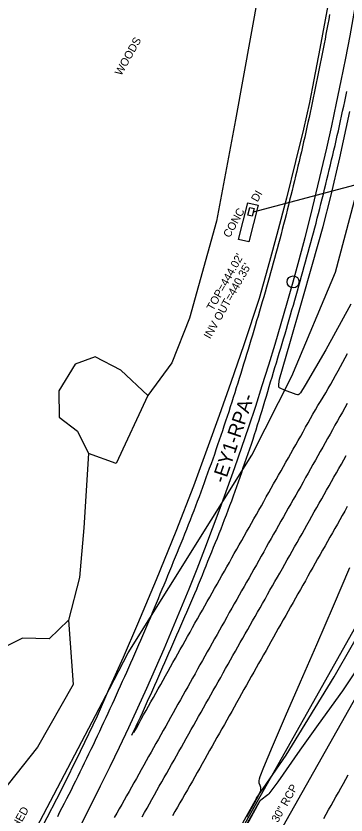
# Model space of a CAD drawing. Extents: x 2074109 to 2077820, y 741079 to 746031.
# Drawn here: x 2074923.4 to 2075088.5, y 742478.7 to 742877.9 of the extents above; entities that cross this region are included whole.
import ezdxf

# ---------------------------------------------------------------- set-up
doc = ezdxf.new("R2010")
doc.units = 0
for name, color, linetype in [('Exist Guardrail', 7, 'Continuous'), ('Exist Guardrail Cable Guide Rail', 7, 'Continuous'), ('Exist Horizontal Alignment', 7, 'Continuous'), ('Exist Horizontal Alignment Direction Label', 7, 'Continuous'), ('Exist Horizontal Alignment Point', 7, 'Continuous'), ('Exist Roads EOP', 7, 'Continuous'), ('Exist Roads EOT', 7, 'Continuous'), ('Exist Structure Minor Drop Inlet', 7, 'Continuous'), ('Exist Structure Minor Drop Inlet Text', 7, 'Continuous'), ('Exist Structure Minor Drop Inlet Top Elevation', 7, 'Continuous'), ('Exist Structure Minor Paved Ditch or Gutter', 7, 'Continuous'), ('Exist Structure Minor Paved Ditch or Gutter Text', 7, 'Continuous'), ('Exist Structure Minor Pipes CMP 15 Inch Invert', 7, 'Continuous'), ('Exist Structure Minor Pipes RCP 18 Inch', 7, 'Continuous'), ('Exist Structure Minor Pipes RCP 18 Inch Invert', 7, 'Continuous'), ('Exist Structure Minor Pipes RCP 30 Inch', 7, 'Continuous'), ('Exist Structure Minor Pipes RCP 30 Inch Text', 7, 'Continuous'), ('Exist Utilities Telephone UG FO SUE LOS B', 7, 'Continuous'), ('Exist Vegetation Hedge Row', 7, 'Continuous'), ('Exist Vegetation Woods Line', 7, 'Continuous'), ('Exist Vegetation Woods Line Text', 7, 'Continuous')]:
    doc.layers.add(name, color=color, linetype=linetype)

msp = doc.modelspace()

# ---------------------------------------------------------------- linework, layer by layer
at = {"layer": 'Exist Guardrail'}
for points in [[(2075043.78, 742487.09), (2075031.34, 742465.03), (2075026.48, 742457.84), (2075020.27, 742449.28), (2075013.45, 742438.4), (2075008.24, 742428.17)], [(2075013.69, 742425.07), (2075019.78, 742436.17), (2075023.01, 742442.06), (2075028.62, 742454.49), (2075032.51, 742463.05), (2075045.59, 742485.9)]]:
    msp.add_lwpolyline(points, dxfattribs=at)
at = {"layer": 'Exist Guardrail Cable Guide Rail'}
msp.add_lwpolyline([(2075043.78, 742487.09), (2075058.56, 742508.52), (2075082.64, 742547.78), (2075110.14, 742595.62), (2075138.25, 742645.19), (2075162.9, 742688.2), (2075192.42, 742740.98), (2075230.21, 742807.65)], dxfattribs=at)
at = {"layer": 'Exist Horizontal Alignment'}
msp.add_line((2074886.11, 742205.34), (2075575.25, 743427.42), dxfattribs=at)
for centre, radius, start, end in [((2073627.89, 743142.05), 1488.08, 344.52743, 358.66892), ((2073693.11, 743123.99), 1420.41, 330.58124, 344.52743), ((2075984.03, 741678.82), 1143.62, 120.89404, 143.44284)]:
    msp.add_arc(centre, radius, start, end, dxfattribs=at)
at = {"layer": 'Exist Horizontal Alignment Point'}
msp.add_circle((2075062.04, 742745.06), 3, dxfattribs=at)
at = {"layer": 'Exist Roads EOP'}
for points in [[(2075081.2, 742893.11), (2075078.13, 742876.08), (2075075.47, 742861.73), (2075072.4, 742846.06), (2075070.16, 742834.74), (2075067.2, 742821.41), (2075063.29, 742805.2), (2075058.69, 742786.98), (2075053.85, 742768.71), (2075050.31, 742755.22), (2075045.06, 742736.84), (2075037.37, 742713.68), (2075030.87, 742694.74), (2075025.08, 742678.29), (2075019.58, 742663.13), (2075012.17, 742642.98), (2075003.45, 742620.4), (2074993.57, 742596.12), (2074984.23, 742574.07), (2074977.01, 742557.38), (2074969.71, 742541.17), (2074963.95, 742528.01), (2074955.58, 742510.35), (2074946.03, 742491.1), (2074936.44, 742472.71)], [(2075090.89, 742733.91), (2075078.38, 742711.18), (2075068.09, 742693.44), (2075065.76, 742689.7), (2075065.54, 742689.39), (2075065.23, 742689.07), (2075064.95, 742688.83), (2075064.82, 742688.74), (2075064.69, 742688.68), (2075064.56, 742688.63), (2075064.45, 742688.61), (2075064.28, 742688.61), (2075063.64, 742688.77), (2075057.76, 742690.9), (2075055.56, 742691.92), (2075055.21, 742692.12), (2075054.96, 742692.45), (2075054.84, 742693.05), (2075054.84, 742693.91), (2075055.25, 742696.44), (2075060.46, 742714.31), (2075066.25, 742734.63), (2075071.67, 742753.86), (2075077.01, 742772.81), (2075080.96, 742787.75), (2075085.4, 742807.04), (2075090.46, 742830.25)], [(2075038.83, 742477.72), (2075042.66, 742484.58), (2075044.87, 742488.62), (2075045.46, 742489.85), (2075045.82, 742490.88), (2075045.92, 742491.33), (2075045.96, 742491.73), (2075045.95, 742492.07), (2075045.88, 742492.38), (2075045.49, 742493.48), (2075045.11, 742494.59), (2075045.03, 742494.9), (2075045.01, 742495.26), (2075045.03, 742495.68), (2075045.21, 742496.7), (2075045.57, 742497.94), (2075047.39, 742502.53), (2075051.77, 742512.89), (2075058.29, 742528.03), (2075065.75, 742545.15), (2075073.89, 742563.81), (2075082.27, 742583.2), (2075090.46, 742602.42)], [(2075100.64, 742561.46), (2075086.67, 742540.76), (2075074.58, 742523.96), (2075065.34, 742511.07), (2075054.43, 742495.2), (2075050.46, 742489.96), (2075049.82, 742489.26), (2075049.32, 742488.8), (2075045.83, 742486.08), (2075045.28, 742485.48), (2075032.39, 742461.82)]]:
    msp.add_lwpolyline(points, dxfattribs=at)
at = {"layer": 'Exist Roads EOT'}
for points in [[(2075080.27, 742878.69), (2075079.83, 742876.23), (2075079.38, 742873.77), (2075078.93, 742871.31), (2075078.48, 742868.85), (2075078.03, 742866.39), (2075077.55, 742863.94), (2075077.07, 742861.49), (2075076.58, 742859.03), (2075076.1, 742856.58), (2075075.62, 742854.13), (2075075.13, 742851.68), (2075074.65, 742849.22), (2075074.16, 742846.77), (2075073.66, 742844.32), (2075073.14, 742841.88), (2075072.61, 742839.43), (2075072.09, 742836.99), (2075071.57, 742834.54), (2075071.04, 742832.1), (2075070.52, 742829.66), (2075070, 742827.21), (2075069.47, 742824.77), (2075068.94, 742822.32), (2075068.39, 742819.89), (2075067.84, 742817.45), (2075067.29, 742815.01), (2075066.74, 742812.57), (2075066.19, 742810.13), (2075065.64, 742807.69), (2075065.06, 742805.26), (2075064.47, 742802.83), (2075063.87, 742800.4), (2075063.28, 742797.97), (2075062.69, 742795.54), (2075062.1, 742793.12), (2075061.51, 742790.69), (2075060.92, 742788.26), (2075060.32, 742785.83), (2075059.72, 742783.4), (2075059.11, 742780.98), (2075058.49, 742778.56), (2075057.87, 742776.14), (2075057.25, 742773.71), (2075056.63, 742771.29), (2075056.01, 742768.87), (2075055.39, 742766.45), (2075054.77, 742764.02), (2075054.13, 742761.61), (2075053.45, 742759.2), (2075052.78, 742756.79), (2075052.1, 742754.39), (2075051.43, 742751.98), (2075050.75, 742749.57), (2075050.08, 742747.17), (2075049.4, 742744.76), (2075048.73, 742742.35), (2075048.03, 742739.95), (2075047.33, 742737.55), (2075046.63, 742735.15), (2075045.92, 742732.75), (2075045.22, 742730.36), (2075044.51, 742727.96), (2075043.81, 742725.56), (2075043.1, 742723.16), (2075042.4, 742720.76), (2075041.67, 742718.37), (2075040.94, 742715.98), (2075040.21, 742713.59), (2075039.48, 742711.2), (2075038.75, 742708.81), (2075038.02, 742706.41), (2075037.29, 742704.02), (2075036.56, 742701.63), (2075035.83, 742699.24), (2075035.08, 742696.86), (2075034.32, 742694.47), (2075033.57, 742692.09), (2075032.82, 742689.71), (2075032.07, 742687.32), (2075031.31, 742684.94), (2075030.56, 742682.55), (2075029.81, 742680.17), (2075029.04, 742677.79), (2075028.24, 742675.42), (2075027.44, 742673.05), (2075026.64, 742670.68), (2075025.85, 742668.32), (2075025.05, 742665.95), (2075024.25, 742663.58), (2075023.45, 742661.21), (2075022.66, 742658.84), (2075021.82, 742656.48), (2075020.97, 742654.13), (2075020.12, 742651.78), (2075019.26, 742649.43), (2075018.41, 742647.08), (2075017.56, 742644.73), (2075016.71, 742642.38), (2075015.85, 742640.03), (2075014.97, 742637.69), (2075014.08, 742635.36), (2075013.19, 742633.02), (2075012.3, 742630.69), (2075011.4, 742628.35), (2075010.51, 742626.02), (2075009.62, 742623.68), (2075008.73, 742621.35), (2075007.79, 742619.03), (2075006.84, 742616.72), (2075005.9, 742614.4), (2075004.95, 742612.09), (2075004, 742609.77), (2075003.06, 742607.46), (2075002.11, 742605.15), (2075001.16, 742602.83), (2075000.22, 742600.52), (2074999.27, 742598.21), (2074998.31, 742595.9), (2074997.35, 742593.59), (2074996.39, 742591.28), (2074995.43, 742588.97), (2074994.47, 742586.67), (2074993.51, 742584.36), (2074992.55, 742582.05), (2074991.59, 742579.74), (2074990.63, 742577.43), (2074989.65, 742575.13), (2074988.66, 742572.84), (2074987.68, 742570.54), (2074986.69, 742568.25), (2074985.7, 742565.95), (2074984.71, 742563.66), (2074983.72, 742561.36), (2074982.73, 742559.06), (2074981.74, 742556.77), (2074980.72, 742554.49), (2074979.7, 742552.21), (2074978.67, 742549.93), (2074977.64, 742547.65), (2074976.61, 742545.37), (2074975.58, 742543.1), (2074974.55, 742540.82), (2074973.52, 742538.54), (2074972.49, 742536.26), (2074971.45, 742533.99), (2074970.4, 742531.72), (2074969.34, 742529.46), (2074968.28, 742527.19), (2074967.23, 742524.93), (2074966.17, 742522.66), (2074965.11, 742520.4), (2074964.06, 742518.13), (2074963, 742515.87), (2074961.94, 742513.6), (2074960.85, 742511.35), (2074959.77, 742509.1), (2074958.68, 742506.85), (2074957.6, 742504.6), (2074956.51, 742502.35), (2074955.42, 742500.1), (2074954.34, 742497.85), (2074953.23, 742495.61), (2074952.09, 742493.39), (2074950.95, 742491.16), (2074949.81, 742488.94), (2074948.67, 742486.71), (2074947.54, 742484.48), (2074946.4, 742482.26), (2074945.26, 742480.03), (2074944.12, 742477.81)], [(2074981.3, 742518.53), (2074982.38, 742520.78), (2074983.46, 742523.04), (2074984.54, 742525.29), (2074985.62, 742527.55), (2074986.67, 742529.81), (2074987.7, 742532.09), (2074988.73, 742534.37), (2074989.76, 742536.65), (2074990.79, 742538.92), (2074991.82, 742541.2), (2074992.83, 742543.49), (2074993.84, 742545.78), (2074994.85, 742548.06), (2074995.86, 742550.35), (2074996.87, 742552.64), (2074997.88, 742554.92), (2074998.88, 742557.21), (2074999.88, 742559.5), (2075000.89, 742561.79), (2075001.89, 742564.08), (2075002.89, 742566.37), (2075003.89, 742568.66), (2075004.89, 742570.95), (2075005.89, 742573.24), (2075006.89, 742575.53), (2075007.89, 742577.82), (2075008.89, 742580.11), (2075009.89, 742582.4), (2075010.89, 742584.69), (2075011.89, 742586.98), (2075012.89, 742589.28), (2075013.83, 742591.59), (2075014.77, 742593.91), (2075015.71, 742596.23), (2075016.64, 742598.54), (2075017.58, 742600.86), (2075018.52, 742603.18), (2075019.46, 742605.5), (2075020.4, 742607.81), (2075021.33, 742610.13), (2075022.27, 742612.45), (2075023.21, 742614.77), (2075024.15, 742617.08), (2075025.08, 742619.4), (2075026, 742621.72), (2075026.89, 742624.06), (2075027.78, 742626.4), (2075028.67, 742628.73), (2075029.56, 742631.07), (2075030.44, 742633.41), (2075031.33, 742635.74), (2075032.21, 742638.08), (2075033.03, 742640.44), (2075033.85, 742642.81), (2075034.67, 742645.17), (2075035.49, 742647.53), (2075036.31, 742649.89), (2075037.13, 742652.25), (2075037.95, 742654.61), (2075038.78, 742656.97), (2075039.6, 742659.33), (2075040.43, 742661.69), (2075041.23, 742664.06), (2075041.99, 742666.44), (2075042.75, 742668.82), (2075043.51, 742671.21), (2075044.27, 742673.59), (2075045.03, 742675.97), (2075045.79, 742678.35), (2075046.55, 742680.73), (2075047.27, 742683.13), (2075047.97, 742685.53), (2075048.68, 742687.92), (2075049.38, 742690.32), (2075050.09, 742692.72), (2075050.79, 742695.12), (2075051.5, 742697.52), (2075052.2, 742699.92), (2075052.93, 742702.31), (2075053.66, 742704.7), (2075054.39, 742707.09), (2075055.12, 742709.48), (2075055.85, 742711.87), (2075056.58, 742714.26), (2075057.31, 742716.65), (2075058.02, 742719.05), (2075058.71, 742721.45), (2075059.4, 742723.86), (2075060.09, 742726.26), (2075060.79, 742728.66), (2075061.48, 742731.06), (2075062.17, 742733.47), (2075062.86, 742735.87), (2075063.55, 742738.27), (2075064.25, 742740.67), (2075064.92, 742743.08), (2075065.59, 742745.49), (2075066.26, 742747.9), (2075066.93, 742750.31), (2075067.59, 742752.72), (2075068.26, 742755.13), (2075068.93, 742757.53), (2075069.6, 742759.94), (2075070.27, 742762.35), (2075070.93, 742764.76), (2075071.6, 742767.17), (2075072.27, 742769.58), (2075072.91, 742772), (2075073.52, 742774.42), (2075074.13, 742776.85), (2075074.74, 742779.27), (2075075.35, 742781.69), (2075075.96, 742784.12), (2075076.57, 742786.54), (2075077.18, 742788.97), (2075077.79, 742791.39), (2075078.39, 742793.82), (2075078.98, 742796.25), (2075079.57, 742798.68), (2075080.16, 742801.11), (2075080.75, 742803.54), (2075081.32, 742805.97), (2075081.88, 742808.41), (2075082.44, 742810.84), (2075083, 742813.28), (2075083.56, 742815.72), (2075084.12, 742818.15), (2075084.67, 742820.59), (2075085.21, 742823.03), (2075085.75, 742825.47), (2075086.29, 742827.91), (2075086.83, 742830.36), (2075087.37, 742832.8), (2075087.91, 742835.24), (2075088.41, 742837.69), (2075088.9, 742840.14)], [(2074982.41, 742519.94), (2074983.62, 742522.13), (2074984.84, 742524.31), (2074986.05, 742526.5), (2074987.27, 742528.68), (2074988.48, 742530.87), (2074989.7, 742533.05), (2074990.91, 742535.24), (2074992.14, 742537.41), (2074993.37, 742539.59), (2074994.6, 742541.77), (2074995.83, 742543.94), (2074997.06, 742546.12), (2074998.29, 742548.3), (2074999.51, 742550.48), (2075000.73, 742552.66), (2075001.95, 742554.84), (2075003.17, 742557.02), (2075004.39, 742559.2), (2075005.61, 742561.39), (2075006.83, 742563.57), (2075008.05, 742565.75), (2075009.27, 742567.93), (2075010.49, 742570.11), (2075011.71, 742572.29), (2075012.94, 742574.47), (2075014.18, 742576.64), (2075015.41, 742578.82), (2075016.64, 742580.99), (2075017.87, 742583.17), (2075019.1, 742585.34), (2075020.33, 742587.52), (2075021.56, 742589.7), (2075022.79, 742591.87), (2075024.02, 742594.05), (2075025.25, 742596.23), (2075026.47, 742598.4), (2075027.7, 742600.58), (2075028.93, 742602.76), (2075030.16, 742604.93), (2075031.39, 742607.11), (2075032.62, 742609.29), (2075033.85, 742611.46), (2075035.08, 742613.64), (2075036.31, 742615.82), (2075037.54, 742617.99), (2075038.77, 742620.17), (2075040, 742622.34), (2075041.23, 742624.52), (2075042.46, 742626.7), (2075043.69, 742628.87), (2075044.92, 742631.05), (2075046.15, 742633.22), (2075047.38, 742635.4), (2075048.61, 742637.58), (2075049.84, 742639.75), (2075051.07, 742641.93), (2075052.3, 742644.1), (2075053.53, 742646.28), (2075054.76, 742648.46), (2075055.99, 742650.63), (2075057.22, 742652.81), (2075058.45, 742654.98), (2075059.68, 742657.16), (2075060.91, 742659.34), (2075062.14, 742661.51), (2075063.37, 742663.69), (2075064.6, 742665.87), (2075065.83, 742668.04), (2075067.06, 742670.22), (2075068.29, 742672.4), (2075069.51, 742674.57), (2075070.74, 742676.75), (2075071.97, 742678.93), (2075073.2, 742681.11), (2075074.48, 742683.25), (2075075.81, 742685.37), (2075077.14, 742687.49), (2075078.41, 742689.63), (2075079.63, 742691.82), (2075080.85, 742694), (2075082.07, 742696.18), (2075083.28, 742698.37), (2075084.5, 742700.55), (2075085.72, 742702.73), (2075086.93, 742704.92), (2075088.12, 742707.12), (2075089.31, 742709.32)], [(2075089.14, 742684.26), (2075087.91, 742682.09), (2075086.67, 742679.92), (2075085.43, 742677.75), (2075084.19, 742675.57), (2075082.96, 742673.4), (2075081.74, 742671.22), (2075080.52, 742669.04), (2075079.3, 742666.85), (2075078.07, 742664.67), (2075076.85, 742662.49), (2075075.62, 742660.32), (2075074.4, 742658.14), (2075073.17, 742655.96), (2075071.95, 742653.78), (2075070.73, 742651.6), (2075069.5, 742649.42), (2075068.28, 742647.24), (2075067.05, 742645.06), (2075065.83, 742642.88), (2075064.6, 742640.7), (2075063.37, 742638.53), (2075062.13, 742636.36), (2075060.88, 742634.19), (2075059.64, 742632.02), (2075058.41, 742629.85), (2075057.18, 742627.67), (2075055.95, 742625.5), (2075054.72, 742623.32), (2075053.49, 742621.14), (2075052.26, 742618.97), (2075051.03, 742616.79), (2075049.8, 742614.62), (2075048.57, 742612.44), (2075047.34, 742610.26), (2075046.11, 742608.09), (2075044.88, 742605.91), (2075043.65, 742603.73), (2075042.43, 742601.55), (2075041.2, 742599.37), (2075039.98, 742597.2), (2075038.75, 742595.02), (2075037.52, 742592.84), (2075036.28, 742590.67), (2075035.05, 742588.49), (2075033.82, 742586.32), (2075032.59, 742584.14), (2075031.36, 742581.97), (2075030.13, 742579.79), (2075028.9, 742577.61), (2075027.67, 742575.44), (2075026.44, 742573.26), (2075025.21, 742571.09), (2075023.98, 742568.91), (2075022.76, 742566.73), (2075021.54, 742564.54), (2075020.32, 742562.36), (2075019.1, 742560.18), (2075017.87, 742558), (2075016.65, 742555.82), (2075015.43, 742553.65), (2075014.2, 742551.47), (2075012.98, 742549.29), (2075011.75, 742547.11), (2075010.53, 742544.93), (2075009.31, 742542.75), (2075008.08, 742540.57), (2075006.86, 742538.39), (2075005.63, 742536.21), (2075004.42, 742534.02), (2075003.21, 742531.84), (2075002, 742529.65), (2075000.79, 742527.46), (2074999.56, 742525.28), (2074998.34, 742523.11), (2074997.11, 742520.93), (2074995.88, 742518.75), (2074994.66, 742516.57), (2074993.43, 742514.39), (2074992.2, 742512.22), (2074990.98, 742510.04), (2074989.75, 742507.86), (2074988.52, 742505.68), (2074987.29, 742503.5), (2074986.07, 742501.33), (2074984.85, 742499.15), (2074983.63, 742496.96), (2074982.4, 742494.78), (2074981.18, 742492.6), (2074979.96, 742490.42), (2074978.73, 742488.25), (2074977.5, 742486.07), (2074976.28, 742483.89), (2074975.05, 742481.71), (2074973.83, 742479.53), (2074972.6, 742477.35)], [(2074986.53, 742477.78), (2074987.75, 742479.96), (2074988.98, 742482.14), (2074990.2, 742484.32), (2074991.42, 742486.5), (2074992.65, 742488.68), (2074993.88, 742490.85), (2074995.12, 742493.02), (2074996.35, 742495.2), (2074997.58, 742497.38), (2074998.81, 742499.55), (2075000.03, 742501.73), (2075001.26, 742503.91), (2075002.49, 742506.09), (2075003.71, 742508.27), (2075004.94, 742510.45), (2075006.16, 742512.63), (2075007.39, 742514.8), (2075008.61, 742516.98), (2075009.84, 742519.16), (2075011.07, 742521.34), (2075012.3, 742523.52), (2075013.53, 742525.69), (2075014.76, 742527.87), (2075015.99, 742530.04), (2075017.22, 742532.22), (2075018.45, 742534.4), (2075019.67, 742536.57), (2075020.9, 742538.75), (2075022.13, 742540.93), (2075023.36, 742543.11), (2075024.59, 742545.28), (2075025.81, 742547.46), (2075027.04, 742549.64), (2075028.27, 742551.81), (2075029.5, 742553.99), (2075030.73, 742556.17), (2075031.95, 742558.35), (2075033.16, 742560.53), (2075034.39, 742562.71), (2075035.62, 742564.89), (2075036.86, 742567.06), (2075038.1, 742569.23), (2075039.33, 742571.4), (2075040.57, 742573.58), (2075041.81, 742575.75), (2075043.04, 742577.92), (2075044.28, 742580.09), (2075045.52, 742582.26), (2075046.75, 742584.44), (2075047.99, 742586.61), (2075049.23, 742588.78), (2075050.47, 742590.95), (2075051.72, 742593.12), (2075052.97, 742595.28), (2075054.23, 742597.44), (2075055.48, 742599.6), (2075056.7, 742601.78), (2075057.93, 742603.96), (2075059.15, 742606.14), (2075060.37, 742608.32), (2075061.6, 742610.5), (2075062.82, 742612.68), (2075064.04, 742614.86), (2075065.27, 742617.04), (2075066.49, 742619.22), (2075067.71, 742621.4), (2075068.94, 742623.58), (2075070.16, 742625.76), (2075071.4, 742627.93), (2075072.64, 742630.1), (2075073.88, 742632.27), (2075075.12, 742634.44), (2075076.35, 742636.62), (2075077.58, 742638.79), (2075078.81, 742640.97), (2075080.04, 742643.15), (2075081.27, 742645.33), (2075082.49, 742647.5), (2075083.72, 742649.68), (2075084.95, 742651.86), (2075086.18, 742654.03), (2075087.41, 742656.21), (2075088.64, 742658.39)], [(2075089.09, 742632.75), (2075087.86, 742630.57), (2075086.64, 742628.39), (2075085.4, 742626.22), (2075084.17, 742624.04), (2075082.94, 742621.86), (2075081.71, 742619.69), (2075080.48, 742617.51), (2075079.24, 742615.34), (2075078.01, 742613.16), (2075076.78, 742610.99), (2075075.55, 742608.81), (2075074.32, 742606.64), (2075073.09, 742604.46), (2075071.85, 742602.29), (2075070.62, 742600.11), (2075069.39, 742597.94), (2075068.16, 742595.76), (2075066.93, 742593.59), (2075065.7, 742591.41), (2075064.46, 742589.24), (2075063.24, 742587.06), (2075062.01, 742584.88), (2075060.78, 742582.71), (2075059.55, 742580.53), (2075058.32, 742578.35), (2075057.09, 742576.18), (2075055.86, 742574), (2075054.63, 742571.82), (2075053.4, 742569.65), (2075052.17, 742567.47), (2075050.94, 742565.29), (2075049.71, 742563.12), (2075048.49, 742560.94), (2075047.26, 742558.76), (2075046.03, 742556.59), (2075044.8, 742554.41), (2075043.58, 742552.23), (2075042.35, 742550.05), (2075041.13, 742547.87), (2075039.9, 742545.69), (2075038.68, 742543.51), (2075037.45, 742541.34), (2075036.23, 742539.16), (2075035, 742536.98), (2075033.78, 742534.8), (2075032.55, 742532.62), (2075031.33, 742530.44), (2075030.1, 742528.26), (2075028.88, 742526.08), (2075027.65, 742523.9), (2075026.43, 742521.73), (2075025.19, 742519.55), (2075023.96, 742517.37), (2075022.73, 742515.2), (2075021.5, 742513.02), (2075020.27, 742510.85), (2075019.03, 742508.67), (2075017.8, 742506.5), (2075016.57, 742504.32), (2075015.34, 742502.15), (2075014.11, 742499.97), (2075012.88, 742497.8), (2075011.64, 742495.62), (2075010.4, 742493.45), (2075009.16, 742491.28), (2075007.92, 742489.11), (2075006.68, 742486.95), (2075005.44, 742484.78), (2075004.19, 742482.61), (2075002.95, 742480.44), (2075001.71, 742478.27)], [(2075077.36, 742476.93), (2075078.58, 742479.11), (2075079.8, 742481.29), (2075081.03, 742483.46), (2075082.25, 742485.64), (2075083.48, 742487.82), (2075084.72, 742489.99), (2075085.95, 742492.17), (2075087.18, 742494.34), (2075088.41, 742496.52), (2075089.64, 742498.69)]]:
    msp.add_lwpolyline(points, dxfattribs=at)
at = {"layer": 'Exist Structure Minor Drop Inlet'}
msp.add_lwpolyline([(2075042.55, 742781.74), (2075041.64, 742777.93), (2075039.42, 742778.46), (2075040.32, 742782.26)], close=True, dxfattribs=at)
at = {"layer": 'Exist Structure Minor Paved Ditch or Gutter'}
msp.add_lwpolyline([(2075044.53, 742783.34), (2075039.86, 742765.07), (2075034.74, 742766.25), (2075039.47, 742784.55), (2075044.53, 742783.34)], dxfattribs=at)
at = {"layer": 'Exist Structure Minor Pipes RCP 18 Inch'}
msp.add_line((2075210.59, 742825.07), (2075042.1, 742779.83), dxfattribs=at)
at = {"layer": 'Exist Structure Minor Pipes RCP 30 Inch'}
msp.add_line((2074933.64, 742254.78), (2075264.27, 742840.07), dxfattribs=at)
at = {"layer": 'Exist Utilities Telephone UG FO SUE LOS B'}
msp.add_lwpolyline([(2074932.06, 742469.18), (2074970.24, 742541.68), (2074979.51, 742559.72), (2075041.4, 742658.47), (2075061.37, 742697.95), (2075083.3, 742749.99), (2075099.82, 742812.07), (2075115.43, 742871.87), (2075127.7, 742918.57)], dxfattribs=at)
at = {"layer": 'Exist Vegetation Hedge Row'}
for points in [[(2074989.41, 742688.27), (2074973.57, 742654.33), (2074959.62, 742659.39)], [(2074949.63, 742576.09), (2074952.05, 742543.95), (2074934.18, 742512.61), (2074912.26, 742485.29)]]:
    msp.add_lwpolyline(points, dxfattribs=at)
at = {"layer": 'Exist Vegetation Woods Line'}
msp.add_lwpolyline([(2075044.76, 742889.65), (2075033.19, 742826.05), (2075023.64, 742775.41), (2075010.18, 742727.01), (2075001.43, 742704.54), (2074989.41, 742688.27), (2074975.88, 742700.93), (2074962.98, 742707.69), (2074952.97, 742703.93), (2074944.84, 742690.63), (2074945.07, 742677.43), (2074954.2, 742670.42), (2074959.62, 742659.39), (2074957.42, 742622.13), (2074955.2, 742597.28), (2074949.63, 742576.09), (2074940.07, 742566.66), (2074926.65, 742566.96), (2074915.61, 742561.49)], dxfattribs=at)

# ---------------------------------------------------------------- texts
at = {"layer": 'Exist Horizontal Alignment Direction Label'}
msp.add_text('-EY1-RPA-', height=7, rotation=71.2469, dxfattribs=at).set_placement((2075027.86, 742644.02))
at = {"layer": 'Exist Structure Minor Drop Inlet Text'}
msp.add_text('DI', height=4, rotation=60.7411, dxfattribs=at).set_placement((2075044.22, 742784.68))
at = {"layer": 'Exist Structure Minor Drop Inlet Top Elevation'}
msp.add_text("TOP=444.02'", height=4, rotation=60.7411, dxfattribs=at).set_placement((2075021.99, 742730.31))
at = {"layer": 'Exist Structure Minor Paved Ditch or Gutter Text'}
msp.add_text('CONC', height=4, rotation=60.742, dxfattribs=at).set_placement((2075030.26, 742766.79))
at = {"layer": 'Exist Structure Minor Pipes CMP 15 Inch Invert'}
msp.add_text('END CRUSHED', height=4, rotation=60.742, dxfattribs=at).set_placement((2074910.85, 742447.2))
at = {"layer": 'Exist Structure Minor Pipes RCP 18 Inch Invert'}
msp.add_text("INV OUT=440.35'", height=4, rotation=60.7411, dxfattribs=at).set_placement((2075020.57, 742716.22))
at = {"layer": 'Exist Structure Minor Pipes RCP 30 Inch Text'}
msp.add_text('30" RCP', height=4, rotation=60.6478, dxfattribs=at).set_placement((2075054.42, 742474.64))
at = {"layer": 'Exist Vegetation Woods Line Text'}
msp.add_text('WOODS', height=4, rotation=60.742, dxfattribs=at).set_placement((2074976.06, 742847.76))

doc.saveas('drawing.dxf')
